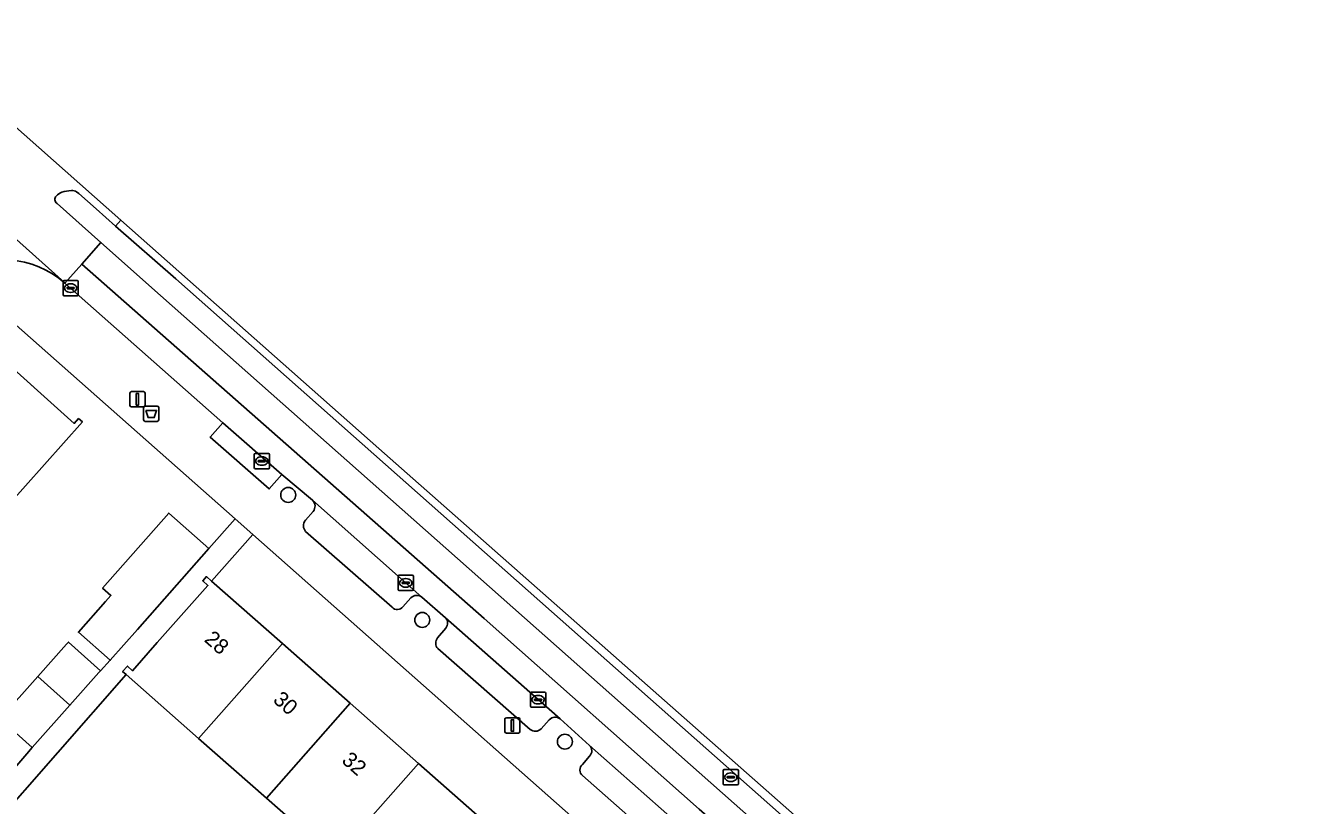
# Model space of a CAD drawing. Extents: x 162523 to 163266, y 381230 to 382050.
# Drawn here: x 162954.6 to 163037.6, y 381866.8 to 381917.8 of the extents above; entities that cross this region are included whole.
import ezdxf

# ---------------------------------------------------------------- set-up
doc = ezdxf.new("R2010")
doc.units = 0
for name, color, linetype in [('IMGEO_Afvalbak', 7, 'Continuous'), ('IMGEO_Boom', 7, 'Continuous'), ('IMGEO_Erf', 7, 'Continuous'), ('IMGEO_Kolk', 7, 'Continuous'), ('IMGEO_Lichtmast', 7, 'Continuous'), ('IMGEO_Pand', 7, 'Continuous'), ('IMGEO_Pand_nummerreeks', 7, 'Continuous'), ('IMGEO_Parkeervlak_open', 7, 'Continuous'), ('IMGEO_Rijbaan_lokaal_gesloten', 7, 'Continuous'), ('IMGEO_Rijbaan_lokaal_open', 7, 'Continuous'), ('IMGEO_Rioolput', 7, 'Continuous'), ('IMGEO_Verkeerseiland_gesloten', 7, 'Continuous'), ('IMGEO_Voetpad_open', 7, 'Continuous')]:
    doc.layers.add(name, color=color, linetype=linetype)

msp = doc.modelspace()

# ---------------------------------------------------------------- linework, layer by layer
at = {"layer": 'IMGEO_Afvalbak'}
for p, q in [((162962.381, 381892.003), (162962.381, 381892.803)), ((162962.381, 381892.803), (162962.381, 381892.003)), ((162962.481, 381892.903), (162963.271, 381892.903)), ((162963.271, 381892.903), (162962.481, 381892.903)), ((162963.371, 381892.803), (162963.371, 381892.003)), ((162963.371, 381892.003), (162963.371, 381892.803)), ((162963.271, 381891.903), (162962.481, 381891.903)), ((162962.481, 381891.903), (162963.271, 381891.903))]:
    msp.add_line(p, q, dxfattribs=at)
msp.add_lwpolyline([(162962.524, 381892.617), (162963.228, 381892.617), (162963.079, 381892.147), (162962.673, 381892.147), (162962.524, 381892.617)], dxfattribs=at)
for centre, start, end in [((162962.481, 381892.803), 90, 180), ((162962.481, 381892.803), 90, 180), ((162963.271, 381892.803), 0, 90), ((162963.271, 381892.803), 360, 90), ((162962.481, 381892.003), 180, 270), ((162962.481, 381892.003), 180, 270), ((162963.271, 381892.003), 270, 0), ((162963.271, 381892.003), 270, 0)]:
    msp.add_arc(centre, 0.1, start, end, dxfattribs=at)
at = {"layer": 'IMGEO_Boom'}
for centre in [(162971.843, 381887.088), (162980.612, 381878.908), (162989.942, 381870.946)]:
    msp.add_circle(centre, 0.489, dxfattribs=at)
at = {"layer": 'IMGEO_Erf'}
for points in [[(162955.46, 381875.208), (162957.347, 381877.334), (162957.461, 381877.463), (162959.571, 381875.59), (162960.204, 381876.268), (162958.118, 381878.106), (162959.896, 381880.123), (162960.241, 381880.515), (162959.7, 381880.992), (162964.024, 381885.898), (162966.652, 381883.581), (162968.368, 381885.521), (162951.769, 381900.206)], [(162952.349, 381896.684), (162957.848, 381891.774), (162958.128, 381892.087), (162958.378, 381891.864), (162953.409, 381886.298)], [(162974.886, 381863.312), (162970.419, 381867.248), (162965.985, 381871.155), (162961.239, 381875.336), (162952.287, 381865.133)], [(162926.976, 381865.311), (162929.077, 381858.247), (162941.052, 381862.018), (162949.366, 381864.469), (162949.26, 381864.824), (162950.543, 381865.262), (162954.741, 381870.154), (162955.102, 381870.561), (162952.996, 381872.43), (162955.46, 381875.208)]]:
    msp.add_lwpolyline(points, dxfattribs=at)
msp.add_lwpolyline([(162969.525, 381884.497), (162966.83, 381881.451), (162971.462, 381877.369), (162975.895, 381873.462), (162980.362, 381869.524), (162984.945, 381865.485), (162989.296, 381861.65), (162993.798, 381857.682), (162998.309, 381853.707), (163000, 381852.216), (163002.779, 381849.766), (163007.303, 381845.78), (163009.953, 381848.745), (163001.931, 381855.827), (163000, 381857.535)], close=True, dxfattribs=at)
at = {"layer": 'IMGEO_Kolk'}
for p, q in [((162957.112, 381900.198), (162957.112, 381901.05)), ((162957.187, 381901.124), (162958.039, 381901.124)), ((162958.113, 381901.05), (162958.113, 381900.198)), ((162957.371, 381900.618), (162957.371, 381900.63)), ((162957.809, 381900.581), (162957.411, 381900.581)), ((162957.414, 381900.667), (162957.812, 381900.667)), ((162957.623, 381900.344), (162957.598, 381900.344)), ((162957.6, 381900.904), (162957.625, 381900.904)), ((162957.855, 381900.63), (162957.855, 381900.618)), ((162958.039, 381900.124), (162957.187, 381900.124)), ((162969.619, 381888.883), (162969.619, 381889.735)), ((162969.694, 381889.809), (162970.546, 381889.809)), ((162970.107, 381889.589), (162970.132, 381889.589)), ((162970.62, 381889.735), (162970.62, 381888.883)), ((162970.546, 381888.809), (162969.694, 381888.809)), ((162969.878, 381889.303), (162969.878, 381889.315)), ((162970.316, 381889.266), (162969.918, 381889.266)), ((162969.921, 381889.352), (162970.319, 381889.352)), ((162970.13, 381889.029), (162970.105, 381889.029)), ((162970.362, 381889.315), (162970.362, 381889.303)), ((162979.032, 381880.906), (162979.032, 381881.758)), ((162979.107, 381881.832), (162979.959, 381881.832)), ((162979.291, 381881.326), (162979.291, 381881.338)), ((162979.729, 381881.289), (162979.331, 381881.289)), ((162979.334, 381881.375), (162979.732, 381881.375)), ((162979.52, 381881.612), (162979.545, 381881.612)), ((162979.775, 381881.338), (162979.775, 381881.326)), ((162980.033, 381881.758), (162980.033, 381880.906)), ((162979.959, 381880.832), (162979.107, 381880.832)), ((162979.543, 381881.052), (162979.518, 381881.052)), ((162987.688, 381873.267), (162987.688, 381874.119)), ((162987.763, 381874.193), (162988.615, 381874.193)), ((162987.947, 381873.687), (162987.947, 381873.699)), ((162988.385, 381873.65), (162987.987, 381873.65)), ((162987.99, 381873.736), (162988.388, 381873.736)), ((162988.176, 381873.973), (162988.201, 381873.973)), ((162988.431, 381873.699), (162988.431, 381873.687)), ((162988.689, 381874.119), (162988.689, 381873.267)), ((162988.615, 381873.193), (162987.763, 381873.193)), ((162988.199, 381873.413), (162988.174, 381873.413))]:
    msp.add_line(p, q, dxfattribs=at)
for points in [[(162957.112, 381900.198), (162957.112, 381901.05)], [(162957.187, 381901.124), (162958.039, 381901.124)], [(162958.113, 381901.05), (162958.113, 381900.198)], [(162958.039, 381900.124), (162957.187, 381900.124)], [(162969.619, 381888.883), (162969.619, 381889.735)], [(162969.694, 381889.809), (162970.546, 381889.809)], [(162970.62, 381889.735), (162970.62, 381888.883)], [(162970.546, 381888.809), (162969.694, 381888.809)], [(162979.032, 381880.906), (162979.032, 381881.758)], [(162979.107, 381881.832), (162979.959, 381881.832)], [(162980.033, 381881.758), (162980.033, 381880.906)], [(162979.959, 381880.832), (162979.107, 381880.832)], [(162987.688, 381873.267), (162987.688, 381874.119)], [(162987.763, 381874.193), (162988.615, 381874.193)], [(162988.689, 381874.119), (162988.689, 381873.267)], [(162988.615, 381873.193), (162987.763, 381873.193)]]:
    msp.add_lwpolyline(points, dxfattribs=at)
for centre, radius, start, end in [((162957.189, 381901.048), 0.0765, 91.55205, 178.44795), ((162957.189, 381901.048), 0.0765, 91.55205, 178.44795), ((162958.037, 381901.048), 0.0765, 1.55205, 88.44795), ((162958.037, 381901.048), 0.0765, 1.55205, 88.44795), ((162957.189, 381900.2), 0.0765, 181.55205, 268.44795), ((162957.189, 381900.2), 0.0765, 181.55205, 268.44795), ((162957.411, 381900.627), 0.0403, 85.87752, 175.75265), ((162957.408, 381900.617), 0.0366, 178.93798, 274.71019), ((162957.812, 381900.624), 0.043, 264.86636, 352.45326), ((162957.816, 381900.629), 0.0386, 1.73085, 96.63898), ((162958.037, 381900.2), 0.0765, 271.55205, 358.44795), ((162958.037, 381900.2), 0.0765, 271.55205, 358.44795), ((162969.696, 381889.733), 0.0765, 91.55205, 178.44795), ((162969.696, 381889.733), 0.0765, 91.55205, 178.44795), ((162970.544, 381889.733), 0.0765, 1.55205, 88.44795), ((162970.544, 381889.733), 0.0765, 1.55205, 88.44795), ((162969.696, 381888.885), 0.0765, 181.55205, 268.44795), ((162969.696, 381888.885), 0.0765, 181.55205, 268.44795), ((162969.918, 381889.312), 0.0403, 85.87752, 175.75265), ((162969.915, 381889.302), 0.0366, 178.93798, 274.71019), ((162970.319, 381889.309), 0.043, 264.86636, 352.45326), ((162970.323, 381889.314), 0.0386, 1.73085, 96.63898), ((162970.544, 381888.885), 0.0765, 271.55205, 358.44795), ((162970.544, 381888.885), 0.0765, 271.55205, 358.44795), ((162979.109, 381881.756), 0.0765, 91.55205, 178.44795), ((162979.109, 381881.756), 0.0765, 91.55205, 178.44795), ((162979.331, 381881.335), 0.0403, 85.87752, 175.75265), ((162979.328, 381881.325), 0.0366, 178.93798, 274.71019), ((162979.732, 381881.332), 0.043, 264.86636, 352.45326), ((162979.736, 381881.337), 0.0386, 1.73085, 96.63898), ((162979.957, 381881.756), 0.0765, 1.55205, 88.44795), ((162979.957, 381881.756), 0.0765, 1.55205, 88.44795), ((162979.109, 381880.908), 0.0765, 181.55205, 268.44795), ((162979.109, 381880.908), 0.0765, 181.55205, 268.44795), ((162979.957, 381880.908), 0.0765, 271.55205, 358.44795), ((162979.957, 381880.908), 0.0765, 271.55205, 358.44795), ((162987.765, 381874.117), 0.0765, 91.55205, 178.44795), ((162987.765, 381874.117), 0.0765, 91.55205, 178.44795), ((162987.987, 381873.696), 0.0403, 85.87752, 175.75265), ((162987.984, 381873.686), 0.0366, 178.93798, 274.71019), ((162988.388, 381873.693), 0.043, 264.86636, 352.45326), ((162988.392, 381873.698), 0.0386, 1.73085, 96.63898), ((162988.613, 381874.117), 0.0765, 1.55205, 88.44795), ((162988.613, 381874.117), 0.0765, 1.55205, 88.44795), ((162987.765, 381873.269), 0.0765, 181.55205, 268.44795), ((162987.765, 381873.269), 0.0765, 181.55205, 268.44795), ((162988.613, 381873.269), 0.0765, 271.55205, 358.44795), ((162988.613, 381873.269), 0.0765, 271.55205, 358.44795)]:
    msp.add_arc(centre, radius, start, end, dxfattribs=at)
for centre, major_axis, ratio, start_param, end_param in [((162957.599, 381900.624), (-0.387, 0.002), 0.722429, 4.712389, 7.853982), ((162957.624, 381900.624), (-0.39, 0.002), 0.717154, 1.570796, 4.712389), ((162970.106, 381889.309), (-0.387, 0.002), 0.722429, 4.712389, 7.853982), ((162970.131, 381889.309), (-0.39, 0.002), 0.717154, 1.570796, 4.712389), ((162979.519, 381881.332), (-0.387, 0.002), 0.722429, 4.712389, 7.853982), ((162979.544, 381881.332), (-0.39, 0.002), 0.717154, 1.570796, 4.712389), ((162988.175, 381873.693), (-0.387, 0.002), 0.722429, 4.712389, 7.853982), ((162988.2, 381873.693), (-0.39, 0.002), 0.717154, 1.570796, 4.712389)]:
    msp.add_ellipse(centre, major_axis=major_axis, ratio=ratio, start_param=start_param, end_param=end_param, dxfattribs=at)
at = {"layer": 'IMGEO_Lichtmast'}
for p, q in [((162961.488, 381892.949), (162961.488, 381893.749)), ((162961.488, 381893.749), (162961.488, 381892.949)), ((162961.588, 381893.849), (162962.378, 381893.849)), ((162962.378, 381893.849), (162961.588, 381893.849)), ((162962.478, 381893.749), (162962.478, 381892.949)), ((162962.478, 381892.949), (162962.478, 381893.749)), ((162962.378, 381892.849), (162961.588, 381892.849)), ((162961.588, 381892.849), (162962.378, 381892.849)), ((162986.015, 381871.607), (162986.015, 381872.407)), ((162986.015, 381872.407), (162986.015, 381871.607)), ((162986.115, 381872.507), (162986.905, 381872.507)), ((162986.905, 381872.507), (162986.115, 381872.507)), ((162987.005, 381872.407), (162987.005, 381871.607)), ((162987.005, 381871.607), (162987.005, 381872.407)), ((162986.905, 381871.507), (162986.115, 381871.507)), ((162986.115, 381871.507), (162986.905, 381871.507))]:
    msp.add_line(p, q, dxfattribs=at)
for points in [[(162961.908, 381893.724), (162962.058, 381893.724), (162962.058, 381892.974), (162961.908, 381892.974), (162961.908, 381893.724)], [(162986.435, 381872.382), (162986.585, 381872.382), (162986.585, 381871.632), (162986.435, 381871.632), (162986.435, 381872.382)]]:
    msp.add_lwpolyline(points, dxfattribs=at)
for centre, start, end in [((162961.588, 381893.749), 90, 180), ((162961.588, 381893.749), 90, 180), ((162962.378, 381893.749), 0, 90), ((162962.378, 381893.749), 360, 90), ((162961.588, 381892.949), 180, 270), ((162961.588, 381892.949), 180, 270), ((162962.378, 381892.949), 270, 0), ((162962.378, 381892.949), 270, 0), ((162986.115, 381872.407), 90, 180), ((162986.115, 381872.407), 90, 180), ((162986.905, 381872.407), 0, 90), ((162986.905, 381872.407), 360, 90), ((162986.115, 381871.607), 180, 270), ((162986.115, 381871.607), 180, 270), ((162986.905, 381871.607), 270, 0), ((162986.905, 381871.607), 270, 0)]:
    msp.add_arc(centre, 0.1, start, end, dxfattribs=at)
at = {"layer": 'IMGEO_Pand'}
for points in [[(162953.409, 381886.298), (162958.378, 381891.864), (162958.128, 381892.087), (162957.848, 381891.774), (162952.349, 381896.684), (162952.633, 381897.002), (162952.362, 381897.244), (162947.388, 381891.671)], [(162966.652, 381883.581), (162964.024, 381885.898), (162959.7, 381880.992), (162960.241, 381880.515), (162959.896, 381880.123), (162958.118, 381878.106), (162960.204, 381876.268), (162961.982, 381878.284)], [(162966.83, 381881.451), (162966.498, 381881.744), (162966.254, 381881.468), (162966.586, 381881.175), (162963.28, 381877.425), (162961.662, 381875.59), (162961.32, 381875.892), (162961.009, 381875.539), (162961.239, 381875.336), (162965.985, 381871.155), (162971.462, 381877.369)], [(162959.571, 381875.59), (162957.461, 381877.463), (162957.347, 381877.334), (162955.46, 381875.208), (162957.561, 381873.332), (162959.454, 381875.465)], [(162971.462, 381877.369), (162965.985, 381871.155), (162970.419, 381867.248), (162975.895, 381873.462)], [(162957.561, 381873.332), (162955.46, 381875.208), (162952.996, 381872.43), (162955.102, 381870.561)], [(162970.419, 381867.248), (162974.886, 381863.312), (162980.362, 381869.524), (162975.895, 381873.462)], [(162979.47, 381859.272), (162984.945, 381865.485), (162980.362, 381869.524), (162974.886, 381863.312)]]:
    msp.add_lwpolyline(points, close=True, dxfattribs=at)
at = {"layer": 'IMGEO_Parkeervlak_open'}
for points in [[(162980.579, 381880.401), (162973.433, 381886.74)], [(162973.473, 381886.017), (162972.964, 381885.43)], [(162972.983, 381884.698), (162978.64, 381879.738)], [(162979.349, 381879.776), (162979.873, 381880.351)], [(162989.627, 381872.433), (162988.186, 381873.694), (162982.129, 381879.043)], [(162982.149, 381878.377), (162981.61, 381877.735)], [(162981.625, 381877.032), (162987.671, 381871.748)], [(162988.387, 381871.777), (162988.924, 381872.374)], [(163003.157, 381860.44), (163000, 381863.226), (162991.553, 381870.7)], [(162991.563, 381870.002), (162991.096, 381869.455)], [(162991.105, 381868.722), (163000, 381860.883), (163001.263, 381859.77)]]:
    msp.add_lwpolyline(points, dxfattribs=at)
for centre, radius, start, end in [((162973.071, 381886.357), 0.527, 319.73489, 46.59844), ((162973.4, 381885.075), 0.562, 140.85237, 222.12133), ((162980.251, 381880.019), 0.503, 49.39399, 138.70804), ((162978.979, 381880.05), 0.46, 222.6253, 323.51055), ((162981.785, 381878.699), 0.486, 318.47336, 44.96679), ((162982.08, 381877.393), 0.581, 143.96186, 218.48282), ((162989.306, 381872.038), 0.509, 50.95057, 138.64416), ((162988.013, 381872.16), 0.535, 230.29307, 314.34567), ((162991.217, 381870.346), 0.488, 315.13923, 46.50237), ((162991.39, 381869.092), 0.467, 129.0196, 232.38732)]:
    msp.add_arc(centre, radius, start, end, dxfattribs=at)
at = {"layer": 'IMGEO_Rijbaan_lokaal_gesloten'}
for points in [[(163032.53, 381841.809), (162977.77, 381890.123), (162960.892, 381905.077), (162960.555, 381904.688), (162964.495, 381901.237), (163030.789, 381842.506), (163032.151, 381841.367)], [(162959.588, 381903.618), (162958.336, 381902.201), (162984.668, 381879.012), (162998.723, 381866.534), (163029.975, 381839.023), (163031.123, 381840.264), (163029.773, 381841.426), (162963.496, 381900.145)], [(162967.56, 381891.81), (162971.423, 381888.432), (162973.433, 381886.74), (162980.579, 381880.401), (162982.129, 381879.043), (162988.186, 381873.694), (162989.627, 381872.433), (162991.553, 381870.7), (163000, 381863.226), (163003.157, 381860.44), (163004.675, 381859.124), (163009.04, 381855.284), (163011.941, 381852.697), (163013.455, 381851.365), (163018.527, 381846.856), (163019.464, 381846.01), (163022.766, 381843.093), (163028.767, 381837.716), (163029.975, 381839.023), (162998.723, 381866.534), (162984.668, 381879.012), (162958.336, 381902.201), (162957.238, 381900.957)]]:
    msp.add_lwpolyline(points, close=True, dxfattribs=at)
at = {"layer": 'IMGEO_Rijbaan_lokaal_open'}
for points in [[(162960.892, 381905.077), (162946.513, 381917.818), (162946.168, 381917.444), (162948.095, 381915.748)], [(162948.646, 381913.28), (162945.194, 381916.309), (162943.951, 381914.87), (162942.966, 381913.731), (162943.728, 381913.052), (162943.829, 381912.962), (162957.204, 381901.001), (162957.238, 381900.957), (162958.336, 381902.201), (162959.588, 381903.618), (162956.725, 381906.162)], [(162957.238, 381900.957), (162957.204, 381901.001), (162943.829, 381912.962)], [(162958.003, 381906.928), (162958.148, 381906.819), (162959.276, 381905.809), (162960.555, 381904.688), (162960.892, 381905.077)]]:
    msp.add_lwpolyline(points, dxfattribs=at)
for centre, radius, start, end in [((162957.293, 381906.113), 0.821, 107.73653, 139.14321), ((162957.735, 381904.783), 2.223, 92.00193, 108.13112), ((162957.703, 381906.386), 0.62, 61.01177, 94.21131), ((162956.913, 381906.429), 0.327, 137.4804, 234.9164), ((162953.15, 381896.255), 6.231, 48.99586, 122.32602)]:
    msp.add_arc(centre, radius, start, end, dxfattribs=at)
at = {"layer": 'IMGEO_Rioolput'}
for p, q in [((163000.295, 381868.193), (163000.295, 381869.045)), ((163000.37, 381869.119), (163001.222, 381869.119)), ((163000.597, 381868.662), (163000.995, 381868.662)), ((163000.783, 381868.899), (163000.808, 381868.899)), ((163001.296, 381869.045), (163001.296, 381868.193)), ((163001.222, 381868.119), (163000.37, 381868.119)), ((163000.554, 381868.613), (163000.554, 381868.625)), ((163000.992, 381868.576), (163000.594, 381868.576)), ((163000.806, 381868.339), (163000.781, 381868.339)), ((163001.038, 381868.625), (163001.038, 381868.613))]:
    msp.add_line(p, q, dxfattribs=at)
for points in [[(163000.295, 381868.193), (163000.295, 381869.045)], [(163000.37, 381869.119), (163001.222, 381869.119)], [(163001.296, 381869.045), (163001.296, 381868.193)], [(163001.222, 381868.119), (163000.37, 381868.119)]]:
    msp.add_lwpolyline(points, dxfattribs=at)
for centre, radius, start, end in [((163000.372, 381869.043), 0.0765, 91.55205, 178.44795), ((163000.372, 381869.043), 0.0765, 91.55205, 178.44795), ((163000.594, 381868.622), 0.0403, 85.87752, 175.75265), ((163000.999, 381868.624), 0.0386, 1.73085, 96.63898), ((163001.22, 381869.043), 0.0765, 1.55205, 88.44795), ((163001.22, 381869.043), 0.0765, 1.55205, 88.44795), ((163000.372, 381868.195), 0.0765, 181.55205, 268.44795), ((163000.372, 381868.195), 0.0765, 181.55205, 268.44795), ((163000.591, 381868.612), 0.0366, 178.93798, 274.71019), ((163000.995, 381868.619), 0.043, 264.86636, 352.45326), ((163001.22, 381868.195), 0.0765, 271.55205, 358.44795), ((163001.22, 381868.195), 0.0765, 271.55205, 358.44795)]:
    msp.add_arc(centre, radius, start, end, dxfattribs=at)
for centre, major_axis, ratio, start_param, end_param in [((163000.782, 381868.619), (-0.387, 0.002), 0.722429, 4.712389, 7.853982), ((163000.807, 381868.619), (-0.39, 0.002), 0.717154, 1.570796, 4.712389)]:
    msp.add_ellipse(centre, major_axis=major_axis, ratio=ratio, start_param=start_param, end_param=end_param, dxfattribs=at)
at = {"layer": 'IMGEO_Verkeerseiland_gesloten'}
for points in [[(162964.495, 381901.237), (162960.555, 381904.688), (162959.276, 381905.809), (162958.148, 381906.819), (162958.003, 381906.928)], [(162956.725, 381906.162), (162959.588, 381903.618), (162963.496, 381900.145), (163029.773, 381841.426), (163031.123, 381840.264), (163031.383, 381840.04), (163033.583, 381838.09), (163035.073, 381836.804)], [(163037.615, 381836.491), (163034.587, 381839.245), (163032.351, 381841.2), (163032.151, 381841.367), (163030.789, 381842.506), (162964.495, 381901.237)]]:
    msp.add_lwpolyline(points, dxfattribs=at)
for centre, radius, start, end in [((162957.293, 381906.113), 0.821, 107.73653, 139.14321), ((162957.735, 381904.783), 2.223, 92.00193, 108.13112), ((162957.703, 381906.386), 0.62, 61.01177, 94.21131), ((162956.913, 381906.429), 0.327, 137.4804, 234.9164)]:
    msp.add_arc(centre, radius, start, end, dxfattribs=at)
at = {"layer": 'IMGEO_Voetpad_open'}
for points in [[(162951.769, 381900.206), (162968.368, 381885.521), (162969.525, 381884.497), (163000, 381857.535), (163001.931, 381855.827), (163009.953, 381848.745), (163012.767, 381846.26), (163015.189, 381844.122), (163020.45, 381839.477), (163022.344, 381837.805), (163031.179, 381830.005), (163034.271, 381827.468)], [(162973.433, 381886.74), (162971.423, 381888.432), (162970.604, 381887.485), (162966.73, 381890.871), (162967.56, 381891.81), (162957.238, 381900.957)], [(162952.287, 381865.133), (162961.239, 381875.336), (162961.009, 381875.539), (162961.32, 381875.892), (162961.662, 381875.59), (162963.28, 381877.425), (162966.586, 381881.175), (162966.254, 381881.468), (162966.498, 381881.744), (162966.83, 381881.451), (162969.525, 381884.497), (162968.368, 381885.521), (162966.652, 381883.581), (162961.982, 381878.284), (162960.204, 381876.268), (162959.571, 381875.59), (162959.454, 381875.465), (162957.561, 381873.332), (162955.102, 381870.561), (162954.741, 381870.154), (162950.543, 381865.262)], [(162972.964, 381885.43), (162973.473, 381886.017)], [(162978.64, 381879.738), (162972.983, 381884.698)], [(162979.873, 381880.351), (162979.349, 381879.776)], [(162982.129, 381879.043), (162980.579, 381880.401)], [(162981.61, 381877.735), (162982.149, 381878.377)], [(162987.671, 381871.748), (162981.625, 381877.032)], [(162988.924, 381872.374), (162988.387, 381871.777)], [(162991.553, 381870.7), (162989.627, 381872.433)], [(162991.096, 381869.455), (162991.563, 381870.002)], [(163001.263, 381859.77), (163000, 381860.883), (162991.105, 381868.722)]]:
    msp.add_lwpolyline(points, dxfattribs=at)
msp.add_lwpolyline([(162967.56, 381891.81), (162966.73, 381890.871), (162970.604, 381887.485), (162971.423, 381888.432)], close=True, dxfattribs=at)
for centre, radius, start, end in [((162953.15, 381896.255), 6.231, 48.99586, 122.32602), ((162973.071, 381886.357), 0.527, 319.73489, 46.59844), ((162973.4, 381885.075), 0.562, 140.85237, 222.12133), ((162980.251, 381880.019), 0.503, 49.39399, 138.70804), ((162978.979, 381880.05), 0.46, 222.6253, 323.51055), ((162981.785, 381878.699), 0.486, 318.47336, 44.96679), ((162982.08, 381877.393), 0.581, 143.96186, 218.48282), ((162989.306, 381872.038), 0.509, 50.95057, 138.64416), ((162988.013, 381872.16), 0.535, 230.29307, 314.34567), ((162991.217, 381870.346), 0.488, 315.13923, 46.50237), ((162991.39, 381869.092), 0.467, 129.0196, 232.38732)]:
    msp.add_arc(centre, radius, start, end, dxfattribs=at)

# ---------------------------------------------------------------- texts
at = {"layer": 'IMGEO_Pand_nummerreeks'}
for s, rotation, p in [('28', 318.60953, (162966.292, 381877.553)), ('30', 318.60769, (162970.789, 381873.59)), ('32', 318.60769, (162975.281, 381869.63))]:
    msp.add_text(s, height=1, rotation=rotation, dxfattribs=at).set_placement(p)

doc.saveas('drawing.dxf')
